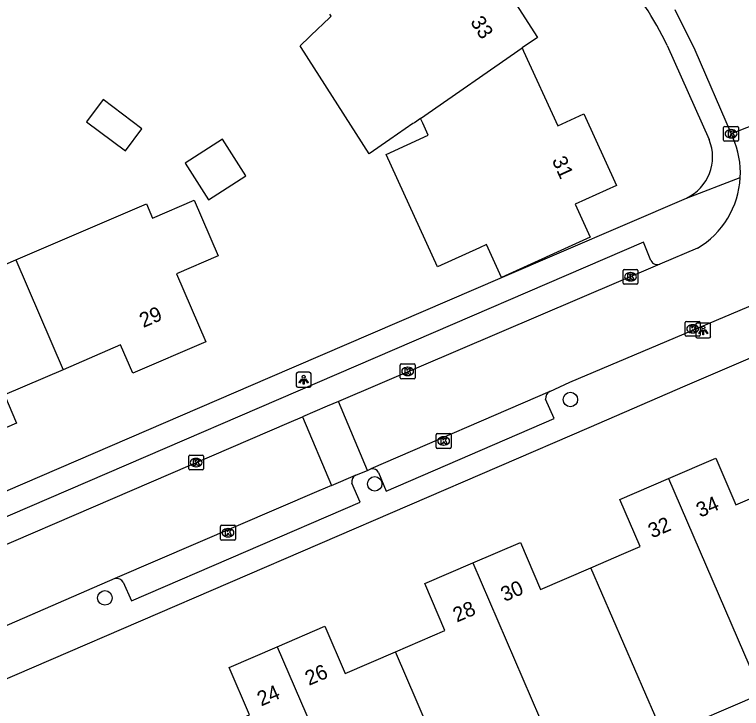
# Model space of a CAD drawing. Extents: x 157767 to 159171, y 387842 to 389425.
# Drawn here: x 158248.51 to 158297.64, y 388677.57 to 388724.46 of the extents above; entities that cross this region are included whole.
import ezdxf

# ---------------------------------------------------------------- set-up
doc = ezdxf.new("R2010")
doc.units = 0
for name, color, linetype in [('IMGEO_Boom', 7, 'Continuous'), ('IMGEO_Kolk', 7, 'Continuous'), ('IMGEO_Lichtpunt', 7, 'Continuous'), ('IMGEO_Muur', 7, 'Continuous'), ('IMGEO_Pand', 7, 'Continuous'), ('IMGEO_Pand_nummerreeks', 7, 'Continuous'), ('IMGEO_Rijbaan_lokaal_open', 7, 'Continuous'), ('IMGEO_Voetpad_open', 7, 'Continuous')]:
    doc.layers.add(name, color=color, linetype=linetype)

msp = doc.modelspace()

# ---------------------------------------------------------------- linework, layer by layer
at = {"layer": 'IMGEO_Boom'}
for centre in [(158286.071, 388698.445), (158272.847, 388692.746), (158254.612, 388685.039)]:
    msp.add_circle(centre, 0.489, dxfattribs=at)
at = {"layer": 'IMGEO_Kolk'}
for p, q in [((158296.432, 388715.98), (158296.432, 388716.832)), ((158296.507, 388716.906), (158297.359, 388716.906)), ((158297.433, 388716.832), (158297.433, 388715.98)), ((158296.92, 388716.686), (158296.945, 388716.686)), ((158297.359, 388715.906), (158296.507, 388715.906)), ((158296.943, 388716.126), (158296.918, 388716.126)), ((158289.639, 388706.316), (158289.639, 388707.168)), ((158289.714, 388707.242), (158290.566, 388707.242)), ((158290.127, 388707.022), (158290.152, 388707.022)), ((158290.64, 388707.168), (158290.64, 388706.316)), ((158290.15, 388706.462), (158290.125, 388706.462)), ((158290.566, 388706.242), (158289.714, 388706.242)), ((158293.841, 388702.795), (158293.841, 388703.647)), ((158293.916, 388703.721), (158294.768, 388703.721)), ((158294.329, 388703.501), (158294.354, 388703.501)), ((158294.842, 388703.647), (158294.842, 388702.795)), ((158294.768, 388702.721), (158293.916, 388702.721)), ((158294.352, 388702.941), (158294.327, 388702.941)), ((158274.578, 388699.921), (158274.578, 388700.773)), ((158274.653, 388700.847), (158275.505, 388700.847)), ((158275.066, 388700.627), (158275.091, 388700.627)), ((158275.579, 388700.773), (158275.579, 388699.921)), ((158275.089, 388700.067), (158275.064, 388700.067)), ((158275.505, 388699.847), (158274.653, 388699.847)), ((158277.083, 388696.144), (158277.935, 388696.144)), ((158277.008, 388695.218), (158277.008, 388696.07)), ((158277.496, 388695.924), (158277.521, 388695.924)), ((158278.009, 388696.07), (158278.009, 388695.218)), ((158277.935, 388695.144), (158277.083, 388695.144)), ((158277.519, 388695.364), (158277.494, 388695.364)), ((158260.353, 388694.683), (158261.205, 388694.683)), ((158260.278, 388693.757), (158260.278, 388694.609)), ((158260.766, 388694.463), (158260.791, 388694.463)), ((158261.279, 388694.609), (158261.279, 388693.757)), ((158261.205, 388693.683), (158260.353, 388693.683)), ((158260.789, 388693.903), (158260.764, 388693.903)), ((158262.435, 388689.019), (158262.435, 388689.871)), ((158262.51, 388689.945), (158263.362, 388689.945)), ((158263.436, 388689.871), (158263.436, 388689.019)), ((158262.923, 388689.725), (158262.948, 388689.725)), ((158263.362, 388688.945), (158262.51, 388688.945)), ((158262.946, 388689.165), (158262.921, 388689.165))]:
    msp.add_line(p, q, dxfattribs=at)
for points in [[(158296.432, 388715.98), (158296.432, 388716.832)], [(158296.507, 388716.906), (158297.359, 388716.906)], [(158297.433, 388716.832), (158297.433, 388715.98)], [(158296.753, 388716.606), (158296.876, 388716.606), (158296.876, 388716.455), (158297.006, 388716.606), (158297.17, 388716.606), (158297.024, 388716.455), (158297.177, 388716.206), (158297.025, 388716.206), (158296.94, 388716.37), (158296.876, 388716.303), (158296.876, 388716.206), (158296.753, 388716.206), (158296.753, 388716.606)], [(158297.359, 388715.906), (158296.507, 388715.906)], [(158289.639, 388706.316), (158289.639, 388707.168)], [(158289.714, 388707.242), (158290.566, 388707.242)], [(158289.96, 388706.942), (158290.083, 388706.942), (158290.083, 388706.791), (158290.213, 388706.942), (158290.377, 388706.942), (158290.231, 388706.791), (158290.384, 388706.542), (158290.232, 388706.542), (158290.147, 388706.706), (158290.083, 388706.639), (158290.083, 388706.542), (158289.96, 388706.542), (158289.96, 388706.942)], [(158290.64, 388707.168), (158290.64, 388706.316)], [(158290.566, 388706.242), (158289.714, 388706.242)], [(158293.841, 388702.795), (158293.841, 388703.647)], [(158293.916, 388703.721), (158294.768, 388703.721)], [(158294.842, 388703.647), (158294.842, 388702.795)], [(158294.162, 388703.421), (158294.285, 388703.421), (158294.285, 388703.27), (158294.415, 388703.421), (158294.579, 388703.421), (158294.433, 388703.27), (158294.586, 388703.021), (158294.434, 388703.021), (158294.349, 388703.185), (158294.285, 388703.118), (158294.285, 388703.021), (158294.162, 388703.021), (158294.162, 388703.421)], [(158294.768, 388702.721), (158293.916, 388702.721)], [(158274.578, 388699.921), (158274.578, 388700.773)], [(158274.653, 388700.847), (158275.505, 388700.847)], [(158274.899, 388700.547), (158275.022, 388700.547), (158275.022, 388700.396), (158275.152, 388700.547), (158275.316, 388700.547), (158275.17, 388700.396), (158275.323, 388700.147), (158275.171, 388700.147), (158275.086, 388700.311), (158275.022, 388700.244), (158275.022, 388700.147), (158274.899, 388700.147), (158274.899, 388700.547)], [(158275.579, 388700.773), (158275.579, 388699.921)], [(158275.505, 388699.847), (158274.653, 388699.847)], [(158277.083, 388696.144), (158277.935, 388696.144)], [(158277.008, 388695.218), (158277.008, 388696.07)], [(158277.329, 388695.844), (158277.452, 388695.844), (158277.452, 388695.693), (158277.582, 388695.844), (158277.746, 388695.844), (158277.6, 388695.693), (158277.753, 388695.444), (158277.601, 388695.444), (158277.516, 388695.608), (158277.452, 388695.541), (158277.452, 388695.444), (158277.329, 388695.444), (158277.329, 388695.844)], [(158278.009, 388696.07), (158278.009, 388695.218)], [(158277.935, 388695.144), (158277.083, 388695.144)], [(158260.353, 388694.683), (158261.205, 388694.683)], [(158260.278, 388693.757), (158260.278, 388694.609)], [(158260.599, 388694.383), (158260.722, 388694.383), (158260.722, 388694.232), (158260.852, 388694.383), (158261.016, 388694.383), (158260.87, 388694.232), (158261.023, 388693.983), (158260.871, 388693.983), (158260.786, 388694.147), (158260.722, 388694.08), (158260.722, 388693.983), (158260.599, 388693.983), (158260.599, 388694.383)], [(158261.279, 388694.609), (158261.279, 388693.757)], [(158261.205, 388693.683), (158260.353, 388693.683)], [(158262.435, 388689.019), (158262.435, 388689.871)], [(158262.51, 388689.945), (158263.362, 388689.945)], [(158263.436, 388689.871), (158263.436, 388689.019)], [(158262.756, 388689.645), (158262.879, 388689.645), (158262.879, 388689.494), (158263.009, 388689.645), (158263.173, 388689.645), (158263.027, 388689.494), (158263.18, 388689.245), (158263.028, 388689.245), (158262.943, 388689.409), (158262.879, 388689.342), (158262.879, 388689.245), (158262.756, 388689.245), (158262.756, 388689.645)], [(158263.362, 388688.945), (158262.51, 388688.945)]]:
    msp.add_lwpolyline(points, dxfattribs=at)
for centre, start, end in [((158296.509, 388716.83), 91.552, 178.448), ((158296.509, 388716.83), 91.552, 178.448), ((158297.357, 388716.83), 1.552, 88.448), ((158297.357, 388716.83), 1.552, 88.448), ((158296.509, 388715.982), 181.552, 268.448), ((158296.509, 388715.982), 181.552, 268.448), ((158297.357, 388715.982), 271.552, 358.448), ((158297.357, 388715.982), 271.552, 358.448), ((158289.716, 388707.166), 91.552, 178.448), ((158289.716, 388707.166), 91.552, 178.448), ((158290.564, 388707.166), 1.552, 88.448), ((158290.564, 388707.166), 1.552, 88.448), ((158289.716, 388706.318), 181.552, 268.448), ((158289.716, 388706.318), 181.552, 268.448), ((158290.564, 388706.318), 271.552, 358.448), ((158290.564, 388706.318), 271.552, 358.448), ((158293.918, 388703.645), 91.552, 178.448), ((158293.918, 388703.645), 91.552, 178.448), ((158294.766, 388703.645), 1.552, 88.448), ((158294.766, 388703.645), 1.552, 88.448), ((158293.918, 388702.797), 181.552, 268.448), ((158293.918, 388702.797), 181.552, 268.448), ((158294.766, 388702.797), 271.552, 358.448), ((158294.766, 388702.797), 271.552, 358.448), ((158274.655, 388700.771), 91.552, 178.448), ((158274.655, 388700.771), 91.552, 178.448), ((158275.503, 388700.771), 1.552, 88.448), ((158275.503, 388700.771), 1.552, 88.448), ((158274.655, 388699.923), 181.552, 268.448), ((158274.655, 388699.923), 181.552, 268.448), ((158275.503, 388699.923), 271.552, 358.448), ((158275.503, 388699.923), 271.552, 358.448), ((158277.085, 388696.068), 91.552, 178.448), ((158277.085, 388696.068), 91.552, 178.448), ((158277.933, 388696.068), 1.552, 88.448), ((158277.933, 388696.068), 1.552, 88.448), ((158277.085, 388695.22), 181.552, 268.448), ((158277.085, 388695.22), 181.552, 268.448), ((158277.933, 388695.22), 271.552, 358.448), ((158277.933, 388695.22), 271.552, 358.448), ((158260.355, 388694.607), 91.552, 178.448), ((158260.355, 388694.607), 91.552, 178.448), ((158261.203, 388694.607), 1.552, 88.448), ((158261.203, 388694.607), 1.552, 88.448), ((158260.355, 388693.759), 181.552, 268.448), ((158260.355, 388693.759), 181.552, 268.448), ((158261.203, 388693.759), 271.552, 358.448), ((158261.203, 388693.759), 271.552, 358.448), ((158262.512, 388689.869), 91.552, 178.448), ((158262.512, 388689.869), 91.552, 178.448), ((158263.36, 388689.869), 1.552, 88.448), ((158263.36, 388689.869), 1.552, 88.448), ((158262.512, 388689.021), 181.552, 268.448), ((158262.512, 388689.021), 181.552, 268.448), ((158263.36, 388689.021), 271.552, 358.448), ((158263.36, 388689.021), 271.552, 358.448)]:
    msp.add_arc(centre, 0.0765, start, end, dxfattribs=at)
for centre, major_axis, ratio, start_param, end_param in [((158296.919, 388716.406), (-0.387, 0.002), 0.722429, 4.712389, 7.853982), ((158296.944, 388716.406), (-0.39, 0.002), 0.717154, 1.570796, 4.712389), ((158290.126, 388706.742), (-0.387, 0.002), 0.722429, 4.712389, 7.853982), ((158290.151, 388706.742), (-0.39, 0.002), 0.717154, 1.570796, 4.712389), ((158294.328, 388703.221), (-0.387, 0.002), 0.722429, 4.712389, 7.853982), ((158294.353, 388703.221), (-0.39, 0.002), 0.717154, 1.570796, 4.712389), ((158275.065, 388700.347), (-0.387, 0.002), 0.722429, 4.712389, 7.853982), ((158275.09, 388700.347), (-0.39, 0.002), 0.717154, 1.570796, 4.712389), ((158277.495, 388695.644), (-0.387, 0.002), 0.722429, 4.712389, 7.853982), ((158277.52, 388695.644), (-0.39, 0.002), 0.717154, 1.570796, 4.712389), ((158260.765, 388694.183), (-0.387, 0.002), 0.722429, 4.712389, 7.853982), ((158260.79, 388694.183), (-0.39, 0.002), 0.717154, 1.570796, 4.712389), ((158262.922, 388689.445), (-0.387, 0.002), 0.722429, 4.712389, 7.853982), ((158262.947, 388689.445), (-0.39, 0.002), 0.717154, 1.570796, 4.712389)]:
    msp.add_ellipse(centre, major_axis=major_axis, ratio=ratio, start_param=start_param, end_param=end_param, dxfattribs=at)
at = {"layer": 'IMGEO_Lichtpunt'}
for p, q in [((158294.558, 388703.513), (158294.558, 388702.706)), ((158294.558, 388703.513), (158294.558, 388702.706)), ((158295.46, 388703.608), (158294.652, 388703.608)), ((158295.46, 388703.608), (158294.652, 388703.608)), ((158295.554, 388702.706), (158295.554, 388703.513)), ((158295.554, 388702.706), (158295.554, 388703.513)), ((158294.652, 388702.612), (158295.46, 388702.612)), ((158294.652, 388702.612), (158295.46, 388702.612)), ((158267.548, 388700.188), (158267.548, 388699.381)), ((158267.548, 388700.188), (158267.548, 388699.381)), ((158268.45, 388700.283), (158267.642, 388700.283)), ((158268.45, 388700.283), (158267.642, 388700.283)), ((158268.544, 388699.381), (158268.544, 388700.188)), ((158268.544, 388699.381), (158268.544, 388700.188)), ((158267.642, 388699.287), (158268.45, 388699.287)), ((158267.642, 388699.287), (158268.45, 388699.287))]:
    msp.add_line(p, q, dxfattribs=at)
for points in [[(158294.932, 388703.177), (158294.971, 388703.149), (158294.783, 388702.887), (158294.745, 388702.914), (158294.932, 388703.177)], [(158295.034, 388703.129), (158295.081, 388703.129), (158295.081, 388702.807), (158295.034, 388702.807), (158295.034, 388703.129)], [(158295.144, 388703.149), (158295.182, 388703.176), (158295.369, 388702.914), (158295.33, 388702.886), (158295.144, 388703.149)], [(158267.922, 388699.852), (158267.961, 388699.824), (158267.773, 388699.562), (158267.735, 388699.589), (158267.922, 388699.852)], [(158268.024, 388699.804), (158268.071, 388699.804), (158268.071, 388699.482), (158268.024, 388699.482), (158268.024, 388699.804)], [(158268.134, 388699.824), (158268.172, 388699.851), (158268.359, 388699.589), (158268.32, 388699.561), (158268.134, 388699.824)]]:
    msp.add_lwpolyline(points, dxfattribs=at)
for centre in [(158295.057, 388703.311), (158268.047, 388699.986)]:
    msp.add_circle(centre, 0.0994, dxfattribs=at)
for centre, start, end in [((158294.652, 388703.513), 90, 180), ((158294.652, 388703.513), 90, 180), ((158295.46, 388703.513), 0, 90), ((158295.46, 388703.513), 0, 90), ((158294.652, 388702.706), 180, 270), ((158294.652, 388702.706), 180, 270), ((158295.46, 388702.706), 270, 0), ((158295.46, 388702.706), 270, 360), ((158267.642, 388700.188), 90, 180), ((158267.642, 388700.188), 90, 180), ((158268.45, 388700.188), 0, 90), ((158268.45, 388700.188), 0, 90), ((158267.642, 388699.381), 180, 270), ((158267.642, 388699.381), 180, 270), ((158268.45, 388699.381), 270, 0), ((158268.45, 388699.381), 270, 360)]:
    msp.add_arc(centre, 0.0946, start, end, dxfattribs=at)
at = {"layer": 'IMGEO_Muur'}
msp.add_lwpolyline([(158265.791, 388699.949), (158281.335, 388706.644)], dxfattribs=at)
at = {"layer": 'IMGEO_Pand'}
for points in [[(158276.392, 388730.798), (158276.534, 388730.572), (158276.956, 388729.898), (158279.361, 388726.06), (158281.129, 388727.164), (158283.848, 388722.92), (158282.815, 388722.203)], [(158275.953, 388717.439), (158275.533, 388717.147), (158275.419, 388717.095), (158273.879, 388716.026), (158272.476, 388715.052), (158267.883, 388722.236), (158267.807, 388722.355), (158269.065, 388723.556), (158269.271, 388723.752), (158269.909, 388724.362), (158269.826, 388724.498)], [(158282.815, 388722.203), (158282.909, 388721.997), (158285.214, 388716.936), (158286.986, 388717.744), (158289.184, 388712.917), (158286.391, 388711.645), (158287.407, 388709.416), (158281.415, 388706.684), (158280.398, 388708.915), (158279.932, 388708.703), (158277.084, 388707.407), (158273.626, 388715.008), (158276.47, 388716.302), (158276.098, 388717.12), (158275.953, 388717.439)], [(158275.953, 388717.439), (158282.815, 388722.203)], [(158253.372, 388717.216), (158255.997, 388715.253), (158257.117, 388716.75), (158254.492, 388718.713), (158253.372, 388717.216)], [(158260.035, 388714.429), (158261.62, 388711.949), (158264.141, 388713.56), (158262.556, 388716.04), (158260.035, 388714.429)], [(158248.597, 388707.882), (158257.417, 388711.681), (158257.835, 388710.71), (158260.655, 388711.925), (158262.277, 388708.161), (158259.457, 388706.946), (158261.435, 388702.353), (158256.498, 388700.227), (158255.677, 388702.134), (158251.79, 388700.46)], [(158239.84, 388704.111), (158239.947, 388704.157), (158248.597, 388707.882)], [(158248.597, 388707.882), (158251.79, 388700.46)], [(158251.79, 388700.46), (158247.825, 388698.752), (158248.644, 388696.85), (158243.844, 388694.783), (158242.631, 388697.609)], [(158292.703, 388693.103), (158295.909, 388694.484), (158297.265, 388691.337), (158298.368, 388691.812), (158300.532, 388692.744)], [(158287.45, 388687.077), (158289.683, 388688.039), (158290.785, 388688.514), (158289.417, 388691.687), (158292.703, 388693.103)], [(158292.703, 388693.103), (158297.78, 388681.36)], [(158279.483, 388687.407), (158282.692, 388688.789), (158284.059, 388685.616), (158287.45, 388687.077)], [(158274.246, 388681.388), (158277.594, 388682.831), (158276.227, 388686.004), (158279.483, 388687.407)], [(158279.483, 388687.407), (158284.557, 388675.653)], [(158292.398, 388675.708), (158291.176, 388678.505), (158287.45, 388687.077)], [(158266.258, 388681.736), (158269.477, 388683.124), (158270.855, 388679.927), (158274.246, 388681.388)], [(158261.038, 388675.683), (158264.387, 388677.126), (158263.005, 388680.334), (158266.258, 388681.736)], [(158266.258, 388681.736), (158271.34, 388669.958)], [(158277.947, 388672.805), (158274.246, 388681.388)], [(158297.78, 388681.36), (158298.991, 388678.558), (158292.398, 388675.708)]]:
    msp.add_lwpolyline(points, dxfattribs=at)
at = {"layer": 'IMGEO_Rijbaan_lokaal_open'}
for points in [[(158293.132, 388724.814), (158294.492, 388722.069), (158296.935, 388716.402)], [(158301.483, 388718.181), (158296.935, 388716.402)], [(158296.935, 388716.402), (158297.054, 388716.144)], [(158294.659, 388708.671), (158292.122, 388707.584)], [(158292.122, 388707.584), (158270.392, 388698.321)], [(158284.681, 388698.996), (158286.031, 388699.609), (158299.744, 388705.41)], [(158284.681, 388698.996), (158272.597, 388693.751)], [(158270.392, 388698.321), (158269.625, 388697.994), (158267.966, 388697.279)], [(158272.351, 388693.653), (158270.392, 388698.321)], [(158229.383, 388680.571), (158233.906, 388682.603), (158267.072, 388696.894), (158267.966, 388697.279)], [(158267.966, 388697.279), (158269.938, 388692.639)], [(158272.351, 388693.653), (158272.597, 388693.751)], [(158269.938, 388692.639), (158271.541, 388693.329)], [(158271.541, 388693.329), (158271.567, 388693.343), (158271.622, 388693.365), (158272.351, 388693.653)], [(158269.938, 388692.639), (158269.069, 388692.266), (158255.291, 388686.339)], [(158255.291, 388686.339), (158244.298, 388681.584)]]:
    msp.add_lwpolyline(points, dxfattribs=at)
for centre, radius, start, end in [((158291.64, 388713.749), 5.92, 357.0164, 23.8618), ((158291.657, 388713.754), 5.903, 300.5667, 356.9597)]:
    msp.add_arc(centre, radius, start, end, dxfattribs=at)
at = {"layer": 'IMGEO_Voetpad_open'}
for points in [[(158292.616, 388722.367), (158295.448, 388716.015)], [(158293.914, 388712.06), (158297.552, 388713.441)], [(158226.572, 388683.059), (158265.791, 388699.949), (158281.335, 388706.644), (158293.914, 388712.06)], [(158291.521, 388707.835), (158291.008, 388709.09), (158232.675, 388683.946), (158229.007, 388682.388), (158229.575, 388681.033)], [(158309.569, 388708.294), (158303.414, 388705.643), (158302.955, 388703.279), (158293.809, 388699.338), (158287.324, 388696.543), (158244.869, 388678.248)], [(158273.107, 388693.517), (158273.629, 388692.263), (158284.983, 388697.165), (158284.394, 388698.474)], [(158255.858, 388686.094), (158256.404, 388684.838), (158271.855, 388691.502), (158271.294, 388692.802)]]:
    msp.add_lwpolyline(points, dxfattribs=at)
for centre, radius, start, end in [((158271.549, 388712.277), 23.359, 25.5931, 55.63), ((158292.627, 388714.834), 3.058, 294.892, 22.709), ((158291.967, 388708.057), 0.498, 206.4594, 288.2061), ((158284.921, 388698.524), 0.529, 116.9629, 185.4323), ((158272.698, 388693.298), 0.464, 28.1495, 102.557), ((158271.801, 388692.886), 0.513, 120.3607, 189.4152), ((158255.418, 388685.855), 0.5, 28.529, 104.7328)]:
    msp.add_arc(centre, radius, start, end, dxfattribs=at)

# ---------------------------------------------------------------- texts
at = {"layer": 'IMGEO_Pand_nummerreeks'}
for s, rotation, p in [('33', 302.6412, (158279.279, 388723.969)), ('31', 294.4823, (158284.805, 388714.62)), ('29', 23.2965, (158257.211, 388703.278)), ('34', 23.3079, (158294.845, 388690.454)), ('32', 23.3082, (158291.595, 388689.054)), ('30', 23.3079, (158281.63, 388684.759)), ('28', 23.3055, (158278.396, 388683.367)), ('26', 23.3203, (158268.407, 388679.091)), ('24', 23.3203, (158265.171, 388677.696))]:
    msp.add_text(s, height=1, rotation=rotation, dxfattribs=at).set_placement(p)

doc.saveas('drawing.dxf')
